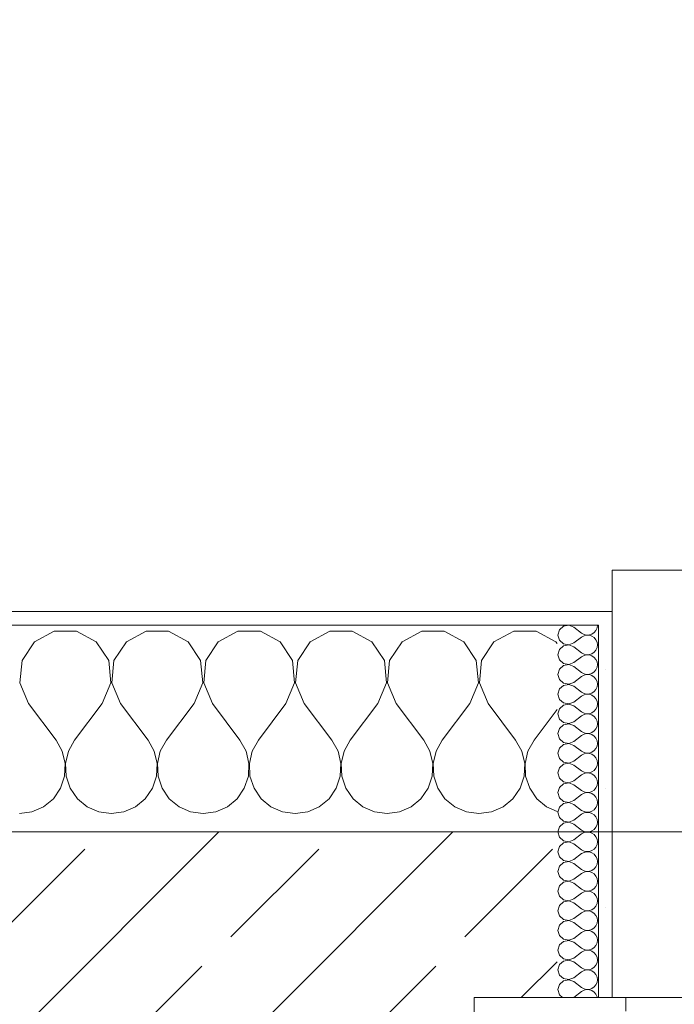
# Model space of a CAD drawing. Header units: metres. Extents: x -4 to 100, y -11 to 17.
# Tile 525 of 656: x 36.8 to 37.275, y 13.57 to 14.284. Entities that reach past the tile are written whole.
import ezdxf

# ---------------------------------------------------------------- set-up
doc = ezdxf.new("R2010")
doc.units = ezdxf.units.M
doc.header["$MEASUREMENT"] = 0
doc.linetypes.add('Strichlinie eng', pattern=[0.115, 0.075, -0.04])
for name, color, linetype in [('152 - Bemaßung_ Beschriftung.Ausbau', 7, 'Continuous'), ('603 - Struktur.Bodenplatte_ Decke Roh', 7, 'Continuous'), ('604 - Struktur.Wand Aussen', 7, 'Continuous')]:
    doc.layers.add(name, color=color, linetype=linetype)
doc.styles.add('ERSTELLTER_STIL_2', font='txt')
doc.dimstyles.new('ERSTELLTER_STIL__5', dxfattribs={"dimtxt": 0.1, "dimasz": 0.0532, "dimexe": 0.18, "dimexo": 0.0625, "dimgap": 0, "dimtad": 1, "dimtih": 1, "dimtoh": 1, "dimzin": 0, "dimdsep": 46, "dimtxsty": 'ERSTELLTER_STIL_2', "dimblk": 'ARROWHEAD_2', "dimblk1": 'ARROWHEAD_2', "dimblk2": 'ARROWHEAD_2', "dimcen": 0.09, "dimse1": 1, "dimse2": 1, "dimclrd": 7, "dimclre": 7, "dimclrt": 7, "dimazin": 0, "dimtfac": 1, "dimtdec": 4, "dimtmove": 0, "dimatfit": 3, "dimfxl": 1, "dimtolj": 1, "dimtzin": 0, "dimarcsym": 0})
pattern_1 = [(0, (0, 0), (0, 0.08660254), [0, -0.05]), (0, (0.025, 0.0433), (0, 0.08660254), [0, -0.05])]

# ---------------------------------------------------------------- blocks, each defined once
blk = doc.blocks.new('*X72')
at = {"layer": '604 - Struktur.Wand Aussen', "color": 7, "linetype": 'Continuous', "lineweight": 5}
for p, q in [((36.82521, 13.84066), (36.8109, 13.83299)), ((36.84145, 13.84066), (36.82521, 13.84066)), ((36.85576, 13.83299), (36.84145, 13.84066)), ((36.89188, 13.84066), (36.87757, 13.83299)), ((36.90812, 13.84066), (36.89188, 13.84066)), ((36.92243, 13.83299), (36.90812, 13.84066)), ((36.95855, 13.84066), (36.94424, 13.83299)), ((36.97479, 13.84066), (36.95855, 13.84066)), ((36.9891, 13.83299), (36.97479, 13.84066)), ((37.02521, 13.84066), (37.0109, 13.83299)), ((37.04145, 13.84066), (37.02521, 13.84066)), ((37.05576, 13.83299), (37.04145, 13.84066)), ((37.09188, 13.84066), (37.07757, 13.83299)), ((37.10812, 13.84066), (37.09188, 13.84066)), ((37.12243, 13.83299), (37.10812, 13.84066)), ((37.15855, 13.84066), (37.14424, 13.83299)), ((37.17479, 13.84066), (37.15855, 13.84066)), ((37.1891, 13.83299), (37.17479, 13.84066)), ((36.8109, 13.83299), (36.80192, 13.81947)), ((36.86475, 13.81947), (36.85576, 13.83299)), ((36.87757, 13.83299), (36.86858, 13.81947)), ((36.93142, 13.81947), (36.92243, 13.83299)), ((36.94424, 13.83299), (36.93525, 13.81947)), ((36.99808, 13.81947), (36.9891, 13.83299)), ((37.0109, 13.83299), (37.00192, 13.81947)), ((37.06475, 13.81947), (37.05576, 13.83299)), ((37.07757, 13.83299), (37.06858, 13.81947)), ((37.13142, 13.81947), (37.12243, 13.83299)), ((37.14424, 13.83299), (37.13525, 13.81947)), ((37.19, 13.83163), (37.1891, 13.83299)), ((36.80192, 13.81947), (36.80038, 13.8033)), ((36.86629, 13.8033), (36.86475, 13.81947)), ((36.86858, 13.81947), (36.86705, 13.8033)), ((36.93295, 13.8033), (36.93142, 13.81947)), ((36.93525, 13.81947), (36.93371, 13.8033)), ((36.99962, 13.8033), (36.99808, 13.81947)), ((37.00192, 13.81947), (37.00038, 13.8033)), ((37.06629, 13.8033), (37.06475, 13.81947)), ((37.06858, 13.81947), (37.06705, 13.8033)), ((37.13295, 13.8033), (37.13142, 13.81947)), ((37.13525, 13.81947), (37.13371, 13.8033)), ((36.80038, 13.8033), (36.80667, 13.78833)), ((36.86, 13.78833), (36.86629, 13.8033)), ((36.86705, 13.8033), (36.87333, 13.78833)), ((36.92667, 13.78833), (36.93295, 13.8033)), ((36.93371, 13.8033), (36.94, 13.78833)), ((36.99333, 13.78833), (36.99962, 13.8033)), ((37.00038, 13.8033), (37.00667, 13.78833)), ((37.06, 13.78833), (37.06629, 13.8033)), ((37.06705, 13.8033), (37.07333, 13.78833)), ((37.12667, 13.78833), (37.13295, 13.8033)), ((37.13371, 13.8033), (37.14, 13.78833)), ((36.80667, 13.78833), (36.82667, 13.76167)), ((36.86, 13.78833), (36.84, 13.76167)), ((36.87333, 13.78833), (36.89333, 13.76167)), ((36.92667, 13.78833), (36.90667, 13.76167)), ((36.94, 13.78833), (36.96, 13.76167)), ((36.99333, 13.78833), (36.97333, 13.76167)), ((37.00667, 13.78833), (37.02667, 13.76167)), ((37.06, 13.78833), (37.04, 13.76167)), ((37.07333, 13.78833), (37.09333, 13.76167)), ((37.12667, 13.78833), (37.10667, 13.76167)), ((37.14, 13.78833), (37.16, 13.76167)), ((37.19, 13.78389), (37.17333, 13.76167)), ((36.83112, 13.75362), (36.82667, 13.76167)), ((36.84, 13.76167), (36.83555, 13.75362)), ((36.89778, 13.75362), (36.89333, 13.76167)), ((36.90667, 13.76167), (36.90222, 13.75362)), ((36.96445, 13.75362), (36.96, 13.76167)), ((36.97333, 13.76167), (36.96888, 13.75362)), ((37.03112, 13.75362), (37.02667, 13.76167)), ((37.04, 13.76167), (37.03555, 13.75362)), ((37.09778, 13.75362), (37.09333, 13.76167)), ((37.10667, 13.76167), (37.10222, 13.75362)), ((37.16445, 13.75362), (37.16, 13.76167)), ((37.17333, 13.76167), (37.16888, 13.75362)), ((36.8332, 13.74466), (36.83112, 13.75362)), ((36.83555, 13.75362), (36.83347, 13.74466)), ((36.89987, 13.74466), (36.89778, 13.75362)), ((36.90222, 13.75362), (36.90013, 13.74466)), ((36.96653, 13.74466), (36.96445, 13.75362)), ((36.96888, 13.75362), (36.9668, 13.74466)), ((37.0332, 13.74466), (37.03112, 13.75362)), ((37.03555, 13.75362), (37.03347, 13.74466)), ((37.09987, 13.74466), (37.09778, 13.75362)), ((37.10222, 13.75362), (37.10013, 13.74466)), ((37.16653, 13.74466), (37.16445, 13.75362)), ((37.16888, 13.75362), (37.1668, 13.74466)), ((36.83275, 13.73547), (36.8332, 13.74466)), ((36.83347, 13.74466), (36.83391, 13.73547)), ((36.89942, 13.73547), (36.89987, 13.74466)), ((36.90013, 13.74466), (36.90058, 13.73547)), ((36.96609, 13.73547), (36.96653, 13.74466)), ((36.9668, 13.74466), (36.96725, 13.73547)), ((37.03275, 13.73547), (37.0332, 13.74466)), ((37.03347, 13.74466), (37.03391, 13.73547)), ((37.09942, 13.73547), (37.09987, 13.74466)), ((37.10013, 13.74466), (37.10058, 13.73547)), ((37.16609, 13.73547), (37.16653, 13.74466)), ((37.1668, 13.74466), (37.16725, 13.73547)), ((36.82981, 13.72676), (36.83275, 13.73547)), ((36.83391, 13.73547), (36.83685, 13.72676)), ((36.89648, 13.72676), (36.89942, 13.73547)), ((36.90058, 13.73547), (36.90352, 13.72676)), ((36.96315, 13.72676), (36.96609, 13.73547)), ((36.96725, 13.73547), (36.97019, 13.72676)), ((37.02981, 13.72676), (37.03275, 13.73547)), ((37.03391, 13.73547), (37.03685, 13.72676)), ((37.09648, 13.72676), (37.09942, 13.73547)), ((37.10058, 13.73547), (37.10352, 13.72676)), ((37.16315, 13.72676), (37.16609, 13.73547)), ((37.16725, 13.73547), (37.17019, 13.72676)), ((36.82461, 13.71918), (36.82981, 13.72676)), ((36.83685, 13.72676), (36.84206, 13.71918)), ((36.89127, 13.71918), (36.89648, 13.72676)), ((36.90352, 13.72676), (36.90873, 13.71918)), ((36.95794, 13.71918), (36.96315, 13.72676)), ((36.97019, 13.72676), (36.97539, 13.71918)), ((37.02461, 13.71918), (37.02981, 13.72676)), ((37.03685, 13.72676), (37.04206, 13.71918)), ((37.09127, 13.71918), (37.09648, 13.72676)), ((37.10352, 13.72676), (37.10873, 13.71918)), ((37.15794, 13.71918), (37.16315, 13.72676)), ((37.17019, 13.72676), (37.17539, 13.71918)), ((36.81752, 13.71331), (36.82461, 13.71918)), ((36.84206, 13.71918), (36.84914, 13.71331)), ((36.88419, 13.71331), (36.89127, 13.71918)), ((36.90873, 13.71918), (36.91581, 13.71331)), ((36.95086, 13.71331), (36.95794, 13.71918)), ((36.97539, 13.71918), (36.98248, 13.71331)), ((37.01752, 13.71331), (37.02461, 13.71918)), ((37.04206, 13.71918), (37.04914, 13.71331)), ((37.08419, 13.71331), (37.09127, 13.71918)), ((37.10873, 13.71918), (37.11581, 13.71331)), ((37.15086, 13.71331), (37.15794, 13.71918)), ((37.17539, 13.71918), (37.18248, 13.71331)), ((36.8, 13.70833), (36.80911, 13.7096)), ((36.80911, 13.7096), (36.81752, 13.71331)), ((36.84914, 13.71331), (36.85756, 13.7096)), ((36.85756, 13.7096), (36.86667, 13.70833)), ((36.86667, 13.70833), (36.87578, 13.7096)), ((36.87578, 13.7096), (36.88419, 13.71331)), ((36.91581, 13.71331), (36.92422, 13.7096)), ((36.92422, 13.7096), (36.93333, 13.70833)), ((36.93333, 13.70833), (36.94244, 13.7096)), ((36.94244, 13.7096), (36.95086, 13.71331)), ((36.98248, 13.71331), (36.99089, 13.7096)), ((36.99089, 13.7096), (37, 13.70833)), ((37, 13.70833), (37.00911, 13.7096)), ((37.00911, 13.7096), (37.01752, 13.71331)), ((37.04914, 13.71331), (37.05756, 13.7096)), ((37.05756, 13.7096), (37.06667, 13.70833)), ((37.06667, 13.70833), (37.07578, 13.7096)), ((37.07578, 13.7096), (37.08419, 13.71331)), ((37.11581, 13.71331), (37.12422, 13.7096)), ((37.12422, 13.7096), (37.13333, 13.70833)), ((37.13333, 13.70833), (37.14244, 13.7096)), ((37.14244, 13.7096), (37.15086, 13.71331)), ((37.18248, 13.71331), (37.19, 13.70999))]:
    blk.add_line(p, q, dxfattribs=at)
blk = doc.blocks.new('*X99')
at = {"layer": '604 - Struktur.Wand Aussen', "color": 7, "linetype": 'Continuous', "lineweight": 5}
for p, q in [((37.19466, 13.84425), (37.19178, 13.84161)), ((37.1985, 13.84497), (37.19466, 13.84425)), ((37.20214, 13.84357), (37.1985, 13.84497)), ((37.20214, 13.84357), (37.20786, 13.83929)), ((37.21822, 13.84124), (37.21901, 13.84305)), ((37.21901, 13.84305), (37.21929, 13.845)), ((37.19178, 13.84161), (37.19071, 13.83786)), ((37.19071, 13.83786), (37.19178, 13.8341)), ((37.20214, 13.83214), (37.20786, 13.83643)), ((37.20786, 13.83929), (37.20958, 13.83833)), ((37.20958, 13.83738), (37.20786, 13.83643)), ((37.20958, 13.83833), (37.2115, 13.83789)), ((37.2115, 13.83783), (37.20958, 13.83738)), ((37.2115, 13.83789), (37.21347, 13.83798)), ((37.21347, 13.83773), (37.2115, 13.83783)), ((37.21347, 13.83798), (37.21534, 13.83861)), ((37.21534, 13.8371), (37.21347, 13.83773)), ((37.21534, 13.83861), (37.21696, 13.83973)), ((37.21696, 13.83599), (37.21534, 13.8371)), ((37.21696, 13.83973), (37.21822, 13.84124)), ((37.21822, 13.83447), (37.21696, 13.83599)), ((37.19178, 13.8341), (37.19466, 13.83147)), ((37.19466, 13.82996), (37.19178, 13.82733)), ((37.19466, 13.83147), (37.1985, 13.83074)), ((37.1985, 13.83069), (37.19466, 13.82996)), ((37.1985, 13.83074), (37.20214, 13.83214)), ((37.20214, 13.82929), (37.1985, 13.83069)), ((37.20214, 13.82929), (37.20786, 13.825)), ((37.21901, 13.83267), (37.21822, 13.83447)), ((37.21822, 13.82696), (37.21901, 13.82876)), ((37.21929, 13.83071), (37.21901, 13.83267)), ((37.21901, 13.82876), (37.21929, 13.83071)), ((37.19178, 13.82733), (37.19071, 13.82357)), ((37.19071, 13.82357), (37.19178, 13.81982)), ((37.20214, 13.81786), (37.20786, 13.82214)), ((37.20786, 13.825), (37.20958, 13.82405)), ((37.20958, 13.8231), (37.20786, 13.82214)), ((37.20958, 13.82405), (37.2115, 13.8236)), ((37.2115, 13.82354), (37.20958, 13.8231)), ((37.2115, 13.8236), (37.21347, 13.8237)), ((37.21347, 13.82345), (37.2115, 13.82354)), ((37.21347, 13.8237), (37.21534, 13.82433)), ((37.21534, 13.82282), (37.21347, 13.82345)), ((37.21534, 13.82433), (37.21696, 13.82544)), ((37.21696, 13.8217), (37.21534, 13.82282)), ((37.21696, 13.82544), (37.21822, 13.82696)), ((37.21822, 13.82018), (37.21696, 13.8217)), ((37.19178, 13.81982), (37.19466, 13.81718)), ((37.19466, 13.81567), (37.19178, 13.81304)), ((37.19466, 13.81718), (37.1985, 13.81646)), ((37.1985, 13.8164), (37.19466, 13.81567)), ((37.1985, 13.81646), (37.20214, 13.81786)), ((37.20214, 13.815), (37.1985, 13.8164)), ((37.20214, 13.815), (37.20786, 13.81071)), ((37.21901, 13.81838), (37.21822, 13.82018)), ((37.21822, 13.81267), (37.21901, 13.81448)), ((37.21929, 13.81643), (37.21901, 13.81838)), ((37.21901, 13.81448), (37.21929, 13.81643)), ((37.19178, 13.81304), (37.19071, 13.80929)), ((37.19071, 13.80929), (37.19178, 13.80553)), ((37.20214, 13.80357), (37.20786, 13.80786)), ((37.20786, 13.81071), (37.20958, 13.80976)), ((37.20958, 13.80881), (37.20786, 13.80786)), ((37.20958, 13.80976), (37.2115, 13.80931)), ((37.2115, 13.80926), (37.20958, 13.80881)), ((37.2115, 13.80931), (37.21347, 13.80941)), ((37.21347, 13.80916), (37.2115, 13.80926)), ((37.21347, 13.80941), (37.21534, 13.81004)), ((37.21534, 13.80853), (37.21347, 13.80916)), ((37.21534, 13.81004), (37.21696, 13.81116)), ((37.21696, 13.80742), (37.21534, 13.80853)), ((37.21696, 13.81116), (37.21822, 13.81267)), ((37.21822, 13.8059), (37.21696, 13.80742)), ((37.19178, 13.80553), (37.19466, 13.8029)), ((37.19466, 13.80139), (37.19178, 13.79876)), ((37.19466, 13.8029), (37.1985, 13.80217)), ((37.1985, 13.80211), (37.19466, 13.80139)), ((37.1985, 13.80217), (37.20214, 13.80357)), ((37.20214, 13.80071), (37.1985, 13.80211)), ((37.20214, 13.80071), (37.20786, 13.79643)), ((37.21901, 13.80409), (37.21822, 13.8059)), ((37.21822, 13.79839), (37.21901, 13.80019)), ((37.21929, 13.80214), (37.21901, 13.80409)), ((37.21901, 13.80019), (37.21929, 13.80214)), ((37.19178, 13.79876), (37.19071, 13.795)), ((37.19071, 13.795), (37.19178, 13.79124)), ((37.20214, 13.78929), (37.20786, 13.79357)), ((37.20786, 13.79643), (37.20958, 13.79547)), ((37.20958, 13.79453), (37.20786, 13.79357)), ((37.20958, 13.79547), (37.2115, 13.79503)), ((37.2115, 13.79497), (37.20958, 13.79453)), ((37.2115, 13.79503), (37.21347, 13.79512)), ((37.21347, 13.79488), (37.2115, 13.79497)), ((37.21347, 13.79512), (37.21534, 13.79575)), ((37.21534, 13.79425), (37.21347, 13.79488)), ((37.21534, 13.79575), (37.21696, 13.79687)), ((37.21696, 13.79313), (37.21534, 13.79425)), ((37.21696, 13.79687), (37.21822, 13.79839)), ((37.21822, 13.79161), (37.21696, 13.79313)), ((37.19178, 13.79124), (37.19466, 13.78861)), ((37.19466, 13.7871), (37.19178, 13.78447)), ((37.19466, 13.78861), (37.1985, 13.78789)), ((37.1985, 13.78783), (37.19466, 13.7871)), ((37.1985, 13.78789), (37.20214, 13.78929)), ((37.20214, 13.78643), (37.1985, 13.78783)), ((37.20214, 13.78643), (37.20786, 13.78214)), ((37.21901, 13.78981), (37.21822, 13.79161)), ((37.21822, 13.7841), (37.21901, 13.78591)), ((37.21929, 13.78786), (37.21901, 13.78981)), ((37.21901, 13.78591), (37.21929, 13.78786)), ((37.19178, 13.78447), (37.19071, 13.78071)), ((37.19071, 13.78071), (37.19178, 13.77696)), ((37.20214, 13.775), (37.20786, 13.77929)), ((37.20786, 13.78214), (37.20958, 13.78119)), ((37.20958, 13.78024), (37.20786, 13.77929)), ((37.20958, 13.78119), (37.2115, 13.78074)), ((37.2115, 13.78069), (37.20958, 13.78024)), ((37.2115, 13.78074), (37.21347, 13.78084)), ((37.21347, 13.78059), (37.2115, 13.78069)), ((37.21347, 13.78084), (37.21534, 13.78147)), ((37.21534, 13.77996), (37.21347, 13.78059)), ((37.21534, 13.78147), (37.21696, 13.78258)), ((37.21696, 13.77884), (37.21534, 13.77996)), ((37.21696, 13.78258), (37.21822, 13.7841)), ((37.21822, 13.77733), (37.21696, 13.77884)), ((37.19178, 13.77696), (37.19466, 13.77433)), ((37.19466, 13.77282), (37.19178, 13.77018)), ((37.19466, 13.77433), (37.1985, 13.7736)), ((37.1985, 13.77354), (37.19466, 13.77282)), ((37.1985, 13.7736), (37.20214, 13.775)), ((37.20214, 13.77214), (37.1985, 13.77354)), ((37.20214, 13.77214), (37.20786, 13.76786)), ((37.21901, 13.77552), (37.21822, 13.77733)), ((37.21822, 13.76982), (37.21901, 13.77162)), ((37.21929, 13.77357), (37.21901, 13.77552)), ((37.21901, 13.77162), (37.21929, 13.77357)), ((37.19178, 13.77018), (37.19071, 13.76643)), ((37.19071, 13.76643), (37.19178, 13.76267)), ((37.20214, 13.76071), (37.20786, 13.765)), ((37.20786, 13.76786), (37.20958, 13.7669)), ((37.20958, 13.76595), (37.20786, 13.765)), ((37.20958, 13.7669), (37.2115, 13.76646)), ((37.2115, 13.7664), (37.20958, 13.76595)), ((37.2115, 13.76646), (37.21347, 13.76655)), ((37.21347, 13.7663), (37.2115, 13.7664)), ((37.21347, 13.76655), (37.21534, 13.76718)), ((37.21534, 13.76567), (37.21347, 13.7663)), ((37.21534, 13.76718), (37.21696, 13.7683)), ((37.21696, 13.76456), (37.21534, 13.76567)), ((37.21696, 13.7683), (37.21822, 13.76982)), ((37.21822, 13.76304), (37.21696, 13.76456)), ((37.19178, 13.76267), (37.19466, 13.76004)), ((37.19466, 13.75853), (37.19178, 13.7559)), ((37.19466, 13.76004), (37.1985, 13.75931)), ((37.1985, 13.75926), (37.19466, 13.75853)), ((37.1985, 13.75931), (37.20214, 13.76071)), ((37.20214, 13.75786), (37.1985, 13.75926)), ((37.20214, 13.75786), (37.20786, 13.75357)), ((37.21901, 13.76124), (37.21822, 13.76304)), ((37.21822, 13.75553), (37.21901, 13.75733)), ((37.21929, 13.75929), (37.21901, 13.76124)), ((37.21901, 13.75733), (37.21929, 13.75929)), ((37.19178, 13.7559), (37.19071, 13.75214)), ((37.19071, 13.75214), (37.19178, 13.74839)), ((37.20214, 13.74643), (37.20786, 13.75071)), ((37.20786, 13.75357), (37.20958, 13.75262)), ((37.20958, 13.75167), (37.20786, 13.75071)), ((37.20958, 13.75262), (37.2115, 13.75217)), ((37.2115, 13.75211), (37.20958, 13.75167)), ((37.2115, 13.75217), (37.21347, 13.75227)), ((37.21347, 13.75202), (37.2115, 13.75211)), ((37.21347, 13.75227), (37.21534, 13.7529)), ((37.21534, 13.75139), (37.21347, 13.75202)), ((37.21534, 13.7529), (37.21696, 13.75401)), ((37.21696, 13.75027), (37.21534, 13.75139)), ((37.21696, 13.75401), (37.21822, 13.75553)), ((37.21822, 13.74876), (37.21696, 13.75027)), ((37.19178, 13.74839), (37.19466, 13.74575)), ((37.19466, 13.74425), (37.19178, 13.74161)), ((37.19466, 13.74575), (37.1985, 13.74503)), ((37.1985, 13.74497), (37.19466, 13.74425)), ((37.1985, 13.74503), (37.20214, 13.74643)), ((37.20214, 13.74357), (37.1985, 13.74497)), ((37.20214, 13.74357), (37.20786, 13.73929)), ((37.21901, 13.74695), (37.21822, 13.74876)), ((37.21822, 13.74124), (37.21901, 13.74305)), ((37.21929, 13.745), (37.21901, 13.74695)), ((37.21901, 13.74305), (37.21929, 13.745)), ((37.19178, 13.74161), (37.19071, 13.73786)), ((37.19071, 13.73786), (37.19178, 13.7341)), ((37.20214, 13.73214), (37.20786, 13.73643)), ((37.20786, 13.73929), (37.20958, 13.73833)), ((37.20958, 13.73738), (37.20786, 13.73643)), ((37.20958, 13.73833), (37.2115, 13.73789)), ((37.2115, 13.73783), (37.20958, 13.73738)), ((37.2115, 13.73789), (37.21347, 13.73798)), ((37.21347, 13.73773), (37.2115, 13.73783)), ((37.21347, 13.73798), (37.21534, 13.73861)), ((37.21534, 13.7371), (37.21347, 13.73773)), ((37.21534, 13.73861), (37.21696, 13.73973)), ((37.21696, 13.73599), (37.21534, 13.7371)), ((37.21696, 13.73973), (37.21822, 13.74124)), ((37.21822, 13.73447), (37.21696, 13.73599)), ((37.19178, 13.7341), (37.19466, 13.73147)), ((37.19466, 13.72996), (37.19178, 13.72733)), ((37.19466, 13.73147), (37.1985, 13.73074)), ((37.1985, 13.73069), (37.19466, 13.72996)), ((37.1985, 13.73074), (37.20214, 13.73214)), ((37.20214, 13.72929), (37.1985, 13.73069)), ((37.20214, 13.72929), (37.20786, 13.725)), ((37.21901, 13.73267), (37.21822, 13.73447)), ((37.21822, 13.72696), (37.21901, 13.72876)), ((37.21929, 13.73071), (37.21901, 13.73267)), ((37.21901, 13.72876), (37.21929, 13.73071)), ((37.19178, 13.72733), (37.19071, 13.72357)), ((37.19071, 13.72357), (37.19178, 13.71982)), ((37.20214, 13.71786), (37.20786, 13.72214)), ((37.20786, 13.725), (37.20958, 13.72405)), ((37.20958, 13.7231), (37.20786, 13.72214)), ((37.20958, 13.72405), (37.2115, 13.7236)), ((37.2115, 13.72354), (37.20958, 13.7231)), ((37.2115, 13.7236), (37.21347, 13.7237)), ((37.21347, 13.72345), (37.2115, 13.72354)), ((37.21347, 13.7237), (37.21534, 13.72433)), ((37.21534, 13.72282), (37.21347, 13.72345)), ((37.21534, 13.72433), (37.21696, 13.72544)), ((37.21696, 13.7217), (37.21534, 13.72282)), ((37.21696, 13.72544), (37.21822, 13.72696)), ((37.21822, 13.72018), (37.21696, 13.7217)), ((37.19178, 13.71982), (37.19466, 13.71718)), ((37.19466, 13.71567), (37.19178, 13.71304)), ((37.19466, 13.71718), (37.1985, 13.71646)), ((37.1985, 13.7164), (37.19466, 13.71567)), ((37.1985, 13.71646), (37.20214, 13.71786)), ((37.20214, 13.715), (37.1985, 13.7164)), ((37.20214, 13.715), (37.20786, 13.71071)), ((37.21901, 13.71838), (37.21822, 13.72018)), ((37.21822, 13.71267), (37.21901, 13.71448)), ((37.21929, 13.71643), (37.21901, 13.71838)), ((37.21901, 13.71448), (37.21929, 13.71643)), ((37.19178, 13.71304), (37.19071, 13.70929)), ((37.19071, 13.70929), (37.19178, 13.70553)), ((37.20214, 13.70357), (37.20786, 13.70786)), ((37.20786, 13.71071), (37.20958, 13.70976)), ((37.20958, 13.70881), (37.20786, 13.70786)), ((37.20958, 13.70976), (37.2115, 13.70931)), ((37.2115, 13.70926), (37.20958, 13.70881)), ((37.2115, 13.70931), (37.21347, 13.70941)), ((37.21347, 13.70916), (37.2115, 13.70926)), ((37.21347, 13.70941), (37.21534, 13.71004)), ((37.21534, 13.70853), (37.21347, 13.70916)), ((37.21534, 13.71004), (37.21696, 13.71116)), ((37.21696, 13.70742), (37.21534, 13.70853)), ((37.21696, 13.71116), (37.21822, 13.71267)), ((37.21822, 13.7059), (37.21696, 13.70742)), ((37.19178, 13.70553), (37.19466, 13.7029)), ((37.19466, 13.70139), (37.19178, 13.69876)), ((37.19466, 13.7029), (37.1985, 13.70217)), ((37.1985, 13.70211), (37.19466, 13.70139)), ((37.1985, 13.70217), (37.20214, 13.70357)), ((37.20214, 13.70071), (37.1985, 13.70211)), ((37.20214, 13.70071), (37.20786, 13.69643)), ((37.21901, 13.70409), (37.21822, 13.7059)), ((37.21822, 13.69839), (37.21901, 13.70019)), ((37.21929, 13.70214), (37.21901, 13.70409)), ((37.21901, 13.70019), (37.21929, 13.70214)), ((37.19178, 13.69876), (37.19071, 13.695)), ((37.19071, 13.695), (37.19178, 13.69124)), ((37.20214, 13.68929), (37.20786, 13.69357)), ((37.20786, 13.69643), (37.20958, 13.69547)), ((37.20958, 13.69453), (37.20786, 13.69357)), ((37.20958, 13.69547), (37.2115, 13.69503)), ((37.2115, 13.69497), (37.20958, 13.69453)), ((37.2115, 13.69503), (37.21347, 13.69512)), ((37.21347, 13.69488), (37.2115, 13.69497)), ((37.21347, 13.69512), (37.21534, 13.69575)), ((37.21534, 13.69425), (37.21347, 13.69488)), ((37.21534, 13.69575), (37.21696, 13.69687)), ((37.21696, 13.69313), (37.21534, 13.69425)), ((37.21696, 13.69687), (37.21822, 13.69839)), ((37.21822, 13.69161), (37.21696, 13.69313)), ((37.19178, 13.69124), (37.19466, 13.68861)), ((37.19466, 13.6871), (37.19178, 13.68447)), ((37.19466, 13.68861), (37.1985, 13.68789)), ((37.1985, 13.68783), (37.19466, 13.6871)), ((37.1985, 13.68789), (37.20214, 13.68929)), ((37.20214, 13.68643), (37.1985, 13.68783)), ((37.20214, 13.68643), (37.20786, 13.68214)), ((37.21901, 13.68981), (37.21822, 13.69161)), ((37.21822, 13.6841), (37.21901, 13.68591)), ((37.21929, 13.68786), (37.21901, 13.68981)), ((37.21901, 13.68591), (37.21929, 13.68786)), ((37.19178, 13.68447), (37.19071, 13.68071)), ((37.19071, 13.68071), (37.19178, 13.67696)), ((37.20214, 13.675), (37.20786, 13.67929)), ((37.20786, 13.68214), (37.20958, 13.68119)), ((37.20958, 13.68024), (37.20786, 13.67929)), ((37.20958, 13.68119), (37.2115, 13.68074)), ((37.2115, 13.68069), (37.20958, 13.68024)), ((37.2115, 13.68074), (37.21347, 13.68084)), ((37.21347, 13.68059), (37.2115, 13.68069)), ((37.21347, 13.68084), (37.21534, 13.68147)), ((37.21534, 13.67996), (37.21347, 13.68059)), ((37.21534, 13.68147), (37.21696, 13.68258)), ((37.21696, 13.67884), (37.21534, 13.67996)), ((37.21696, 13.68258), (37.21822, 13.6841)), ((37.21822, 13.67733), (37.21696, 13.67884)), ((37.19178, 13.67696), (37.19466, 13.67433)), ((37.19466, 13.67282), (37.19178, 13.67018)), ((37.19466, 13.67433), (37.1985, 13.6736)), ((37.1985, 13.67354), (37.19466, 13.67282)), ((37.1985, 13.6736), (37.20214, 13.675)), ((37.20214, 13.67214), (37.1985, 13.67354)), ((37.20214, 13.67214), (37.20786, 13.66786)), ((37.21901, 13.67552), (37.21822, 13.67733)), ((37.21822, 13.66982), (37.21901, 13.67162)), ((37.21929, 13.67357), (37.21901, 13.67552)), ((37.21901, 13.67162), (37.21929, 13.67357)), ((37.19178, 13.67018), (37.19071, 13.66643)), ((37.19071, 13.66643), (37.19178, 13.66267)), ((37.20214, 13.66071), (37.20786, 13.665)), ((37.20786, 13.66786), (37.20958, 13.6669)), ((37.20958, 13.66595), (37.20786, 13.665)), ((37.20958, 13.6669), (37.2115, 13.66646)), ((37.2115, 13.6664), (37.20958, 13.66595)), ((37.2115, 13.66646), (37.21347, 13.66655)), ((37.21347, 13.6663), (37.2115, 13.6664)), ((37.21347, 13.66655), (37.21534, 13.66718)), ((37.21534, 13.66567), (37.21347, 13.6663)), ((37.21534, 13.66718), (37.21696, 13.6683)), ((37.21696, 13.66456), (37.21534, 13.66567)), ((37.21696, 13.6683), (37.21822, 13.66982)), ((37.21822, 13.66304), (37.21696, 13.66456)), ((37.19178, 13.66267), (37.19466, 13.66004)), ((37.19466, 13.65853), (37.19178, 13.6559)), ((37.19466, 13.66004), (37.1985, 13.65931)), ((37.1985, 13.65926), (37.19466, 13.65853)), ((37.1985, 13.65931), (37.20214, 13.66071)), ((37.20214, 13.65786), (37.1985, 13.65926)), ((37.20214, 13.65786), (37.20786, 13.65357)), ((37.21901, 13.66124), (37.21822, 13.66304)), ((37.21822, 13.65553), (37.21901, 13.65733)), ((37.21929, 13.65929), (37.21901, 13.66124)), ((37.21901, 13.65733), (37.21929, 13.65929)), ((37.19178, 13.6559), (37.19071, 13.65214)), ((37.19071, 13.65214), (37.19178, 13.64839)), ((37.20214, 13.64643), (37.20786, 13.65071)), ((37.20786, 13.65357), (37.20958, 13.65262)), ((37.20958, 13.65167), (37.20786, 13.65071)), ((37.20958, 13.65262), (37.2115, 13.65217)), ((37.2115, 13.65211), (37.20958, 13.65167)), ((37.2115, 13.65217), (37.21347, 13.65227)), ((37.21347, 13.65202), (37.2115, 13.65211)), ((37.21347, 13.65227), (37.21534, 13.6529)), ((37.21534, 13.65139), (37.21347, 13.65202)), ((37.21534, 13.6529), (37.21696, 13.65401)), ((37.21696, 13.65027), (37.21534, 13.65139)), ((37.21696, 13.65401), (37.21822, 13.65553)), ((37.21822, 13.64876), (37.21696, 13.65027)), ((37.19178, 13.64839), (37.19466, 13.64575)), ((37.19466, 13.64425), (37.19178, 13.64161)), ((37.19466, 13.64575), (37.1985, 13.64503)), ((37.1985, 13.64497), (37.19466, 13.64425)), ((37.1985, 13.64503), (37.20214, 13.64643)), ((37.20214, 13.64357), (37.1985, 13.64497)), ((37.20214, 13.64357), (37.20786, 13.63929)), ((37.21901, 13.64695), (37.21822, 13.64876)), ((37.21822, 13.64124), (37.21901, 13.64305)), ((37.21929, 13.645), (37.21901, 13.64695)), ((37.21901, 13.64305), (37.21929, 13.645)), ((37.19178, 13.64161), (37.19071, 13.63786)), ((37.19071, 13.63786), (37.19178, 13.6341)), ((37.20214, 13.63214), (37.20786, 13.63643)), ((37.20786, 13.63929), (37.20958, 13.63833)), ((37.20958, 13.63738), (37.20786, 13.63643)), ((37.20958, 13.63833), (37.2115, 13.63789)), ((37.2115, 13.63783), (37.20958, 13.63738)), ((37.2115, 13.63789), (37.21347, 13.63798)), ((37.21347, 13.63773), (37.2115, 13.63783)), ((37.21347, 13.63798), (37.21534, 13.63861)), ((37.21534, 13.6371), (37.21347, 13.63773)), ((37.21534, 13.63861), (37.21696, 13.63973)), ((37.21696, 13.63599), (37.21534, 13.6371)), ((37.21696, 13.63973), (37.21822, 13.64124)), ((37.21822, 13.63447), (37.21696, 13.63599)), ((37.19178, 13.6341), (37.19466, 13.63147)), ((37.19466, 13.62996), (37.19178, 13.62733)), ((37.19466, 13.63147), (37.1985, 13.63074)), ((37.1985, 13.63069), (37.19466, 13.62996)), ((37.1985, 13.63074), (37.20214, 13.63214)), ((37.20214, 13.62929), (37.1985, 13.63069)), ((37.20214, 13.62929), (37.20786, 13.625)), ((37.21901, 13.63267), (37.21822, 13.63447)), ((37.21822, 13.62696), (37.21901, 13.62876)), ((37.21929, 13.63071), (37.21901, 13.63267)), ((37.21901, 13.62876), (37.21929, 13.63071)), ((37.19178, 13.62733), (37.19071, 13.62357)), ((37.19071, 13.62357), (37.19178, 13.61982)), ((37.20214, 13.61786), (37.20786, 13.62214)), ((37.20786, 13.625), (37.20958, 13.62405)), ((37.20958, 13.6231), (37.20786, 13.62214)), ((37.20958, 13.62405), (37.2115, 13.6236)), ((37.2115, 13.62354), (37.20958, 13.6231)), ((37.2115, 13.6236), (37.21347, 13.6237)), ((37.21347, 13.62345), (37.2115, 13.62354)), ((37.21347, 13.6237), (37.21534, 13.62433)), ((37.21534, 13.62282), (37.21347, 13.62345)), ((37.21534, 13.62433), (37.21696, 13.62544)), ((37.21696, 13.6217), (37.21534, 13.62282)), ((37.21696, 13.62544), (37.21822, 13.62696)), ((37.21822, 13.62018), (37.21696, 13.6217)), ((37.19178, 13.61982), (37.19466, 13.61718)), ((37.19466, 13.61567), (37.19178, 13.61304)), ((37.19466, 13.61718), (37.1985, 13.61646)), ((37.1985, 13.6164), (37.19466, 13.61567)), ((37.1985, 13.61646), (37.20214, 13.61786)), ((37.20214, 13.615), (37.1985, 13.6164)), ((37.20214, 13.615), (37.20786, 13.61071)), ((37.21901, 13.61838), (37.21822, 13.62018)), ((37.21822, 13.61267), (37.21901, 13.61448)), ((37.21929, 13.61643), (37.21901, 13.61838)), ((37.21901, 13.61448), (37.21929, 13.61643)), ((37.19178, 13.61304), (37.19071, 13.60929)), ((37.19071, 13.60929), (37.19178, 13.60553)), ((37.20214, 13.60357), (37.20786, 13.60786)), ((37.20786, 13.61071), (37.20958, 13.60976)), ((37.20958, 13.60881), (37.20786, 13.60786)), ((37.20958, 13.60976), (37.2115, 13.60931)), ((37.2115, 13.60926), (37.20958, 13.60881)), ((37.2115, 13.60931), (37.21347, 13.60941)), ((37.21347, 13.60916), (37.2115, 13.60926)), ((37.21347, 13.60941), (37.21534, 13.61004)), ((37.21534, 13.60853), (37.21347, 13.60916)), ((37.21534, 13.61004), (37.21696, 13.61116)), ((37.21696, 13.60742), (37.21534, 13.60853)), ((37.21696, 13.61116), (37.21822, 13.61267)), ((37.21822, 13.6059), (37.21696, 13.60742)), ((37.19178, 13.60553), (37.19466, 13.6029)), ((37.19466, 13.60139), (37.19178, 13.59876)), ((37.19466, 13.6029), (37.1985, 13.60217)), ((37.1985, 13.60211), (37.19466, 13.60139)), ((37.1985, 13.60217), (37.20214, 13.60357)), ((37.20214, 13.60071), (37.1985, 13.60211)), ((37.20214, 13.60071), (37.20786, 13.59643)), ((37.21901, 13.60409), (37.21822, 13.6059)), ((37.21822, 13.59839), (37.21901, 13.60019)), ((37.21929, 13.60214), (37.21901, 13.60409)), ((37.21901, 13.60019), (37.21929, 13.60214)), ((37.19178, 13.59876), (37.19071, 13.595)), ((37.19071, 13.595), (37.19178, 13.59124)), ((37.20214, 13.58929), (37.20786, 13.59357)), ((37.20786, 13.59643), (37.20958, 13.59547)), ((37.20958, 13.59453), (37.20786, 13.59357)), ((37.20958, 13.59547), (37.2115, 13.59503)), ((37.2115, 13.59497), (37.20958, 13.59453)), ((37.2115, 13.59503), (37.21347, 13.59512)), ((37.21347, 13.59488), (37.2115, 13.59497)), ((37.21347, 13.59512), (37.21534, 13.59575)), ((37.21534, 13.59425), (37.21347, 13.59488)), ((37.21534, 13.59575), (37.21696, 13.59687)), ((37.21696, 13.59313), (37.21534, 13.59425)), ((37.21696, 13.59687), (37.21822, 13.59839)), ((37.21822, 13.59161), (37.21696, 13.59313)), ((37.19178, 13.59124), (37.19466, 13.58861)), ((37.19466, 13.5871), (37.19178, 13.58447)), ((37.19466, 13.58861), (37.1985, 13.58789)), ((37.1985, 13.58783), (37.19466, 13.5871)), ((37.1985, 13.58789), (37.20214, 13.58929)), ((37.20214, 13.58643), (37.1985, 13.58783)), ((37.20214, 13.58643), (37.20786, 13.58214)), ((37.21901, 13.58981), (37.21822, 13.59161)), ((37.21822, 13.5841), (37.21901, 13.58591)), ((37.21929, 13.58786), (37.21901, 13.58981)), ((37.21901, 13.58591), (37.21929, 13.58786)), ((37.19178, 13.58447), (37.19071, 13.58071)), ((37.19071, 13.58071), (37.19178, 13.57696)), ((37.20214, 13.575), (37.20786, 13.57929)), ((37.20786, 13.58214), (37.20958, 13.58119)), ((37.20958, 13.58024), (37.20786, 13.57929)), ((37.20958, 13.58119), (37.2115, 13.58074)), ((37.2115, 13.58069), (37.20958, 13.58024)), ((37.2115, 13.58074), (37.21347, 13.58084)), ((37.21347, 13.58059), (37.2115, 13.58069)), ((37.21347, 13.58084), (37.21534, 13.58147)), ((37.21534, 13.57996), (37.21347, 13.58059)), ((37.21534, 13.58147), (37.21696, 13.58258)), ((37.21696, 13.57884), (37.21534, 13.57996)), ((37.21696, 13.58258), (37.21822, 13.5841)), ((37.21822, 13.57733), (37.21696, 13.57884)), ((37.19178, 13.57696), (37.19392, 13.575)), ((37.21901, 13.57552), (37.21822, 13.57733)), ((37.21909, 13.575), (37.21901, 13.57552))]:
    blk.add_line(p, q, dxfattribs=at)
blk = doc.blocks.new('*D302')
at = {"layer": '152 - Bemaßung_ Beschriftung.Ausbau', "color": 7, "linetype": 'Continuous', "lineweight": 5}
for p, q in [((35.94, 14.8025), (35.94, 14.9075)), ((35.96021, 14.89), (35.91979, 14.82)), ((37.15021, 14.89), (37.10979, 14.82)), ((33.54, 14.855), (35.94, 14.855)), ((35.94, 14.855), (37.13, 14.855))]:
    blk.add_line(p, q, dxfattribs=at)
at = {"layer": '152 - Bemaßung_ Beschriftung.Ausbau', "color": 7, "lineweight": 5, "insert": (36.40197, 14.875), "char_height": 0.1, "attachment_point": 7, "style": 'ERSTELLTER_STIL_2'}
blk.add_mtext('\\A1;{\\pql;\\fArial|b0|i0|c0|p38;1,19}', dxfattribs=at)
blk = doc.blocks.new('ARROWHEAD_2')
at = {"color": 0, "linetype": 'Continuous', "lineweight": 0}
for p, q in [((-0.378, -0.655), (0.378, 0.655)), ((0, 0), (-1, 0))]:
    blk.add_line(p, q, dxfattribs=at)
blk = doc.blocks.new('*D303')
at = {"layer": '152 - Bemaßung_ Beschriftung.Ausbau', "color": 7, "linetype": 'Continuous', "lineweight": 5}
for p, q in [((37.13, 14.8025), (37.13, 14.9075)), ((37.15021, 14.89), (37.10979, 14.82)), ((39.55021, 14.89), (39.50979, 14.82)), ((35.94, 14.855), (37.13, 14.855)), ((37.13, 14.855), (39.53, 14.855))]:
    blk.add_line(p, q, dxfattribs=at)
at = {"layer": '152 - Bemaßung_ Beschriftung.Ausbau', "color": 7, "lineweight": 5, "char_height": 0.1, "attachment_point": 7, "style": 'ERSTELLTER_STIL_2'}
for s, insert in [('\\A1;{\\pql;\\fArial|b0|i0|c0|p38;2,40}', (38.19697, 14.875)), ('\\A1;{\\pql;\\fArial|b0|i0|c0|p38;2,01}', (38.19697, 14.735))]:
    blk.add_mtext(s, dxfattribs=dict(at, insert=insert))
blk = doc.blocks.new('*D304')
at = {"layer": '152 - Bemaßung_ Beschriftung.Ausbau', "color": 7, "linetype": 'Continuous', "lineweight": 5}
for p, q in [((39.53, 14.8025), (39.53, 14.9075)), ((39.55021, 14.89), (39.50979, 14.82)), ((40.74021, 14.89), (40.69979, 14.82)), ((37.13, 14.855), (39.53, 14.855)), ((39.53, 14.855), (40.72, 14.855))]:
    blk.add_line(p, q, dxfattribs=at)
at = {"layer": '152 - Bemaßung_ Beschriftung.Ausbau', "color": 7, "lineweight": 5, "insert": (39.99197, 14.875), "char_height": 0.1, "attachment_point": 7, "style": 'ERSTELLTER_STIL_2'}
blk.add_mtext('\\A1;{\\pql;\\fArial|b0|i0|c0|p38;1,19}', dxfattribs=at)
blk = doc.blocks.new('*D338')
at = {"layer": '152 - Bemaßung_ Beschriftung.Ausbau', "color": 7, "linetype": 'Continuous', "lineweight": 5}
for p, q in [((36.58999, 15.3025), (36.58999, 15.4075)), ((36.6102, 15.39), (36.56978, 15.32)), ((40.0702, 15.39), (40.02978, 15.32)), ((36.46999, 15.355), (36.58999, 15.355)), ((36.58999, 15.355), (40.04999, 15.355))]:
    blk.add_line(p, q, dxfattribs=at)
at = {"layer": '152 - Bemaßung_ Beschriftung.Ausbau', "color": 7, "lineweight": 5, "char_height": 0.1, "attachment_point": 7, "style": 'ERSTELLTER_STIL_2'}
for s, insert in [('\\A1;{\\pql;\\fArial|b0|i0|c0|p38;3,46}', (38.11107, 15.375)), ('\\A1;{\\pql;\\fArial|b0|i0|c0|p38;16}', (39.87799, 15.375))]:
    blk.add_mtext(s, dxfattribs=dict(at, insert=insert))
blk = doc.blocks.new('*D339')
at = {"layer": '152 - Bemaßung_ Beschriftung.Ausbau', "color": 7, "linetype": 'Continuous', "lineweight": 5}
for p, q in [((40.04999, 15.3025), (40.04999, 15.4075)), ((40.0702, 15.39), (40.02978, 15.32)), ((40.2302, 15.39), (40.18978, 15.32)), ((36.58999, 15.355), (40.04999, 15.355)), ((40.04999, 15.355), (40.20999, 15.355))]:
    blk.add_line(p, q, dxfattribs=at)
blk = doc.blocks.new('*D375')
at = {"layer": '152 - Bemaßung_ Beschriftung.Ausbau', "color": 7, "linetype": 'Continuous', "lineweight": 5}
for p, q in [((36.67999, 15.8025), (36.67999, 15.9075)), ((36.7002, 15.89), (36.65978, 15.82)), ((40.0002, 15.89), (39.95978, 15.82)), ((36.37999, 15.855), (36.67999, 15.855)), ((36.67999, 15.855), (39.97999, 15.855))]:
    blk.add_line(p, q, dxfattribs=at)
at = {"layer": '152 - Bemaßung_ Beschriftung.Ausbau', "color": 7, "lineweight": 5, "insert": (38.19696, 15.875), "char_height": 0.1, "attachment_point": 7, "style": 'ERSTELLTER_STIL_2'}
blk.add_mtext('\\A1;{\\pql;\\fArial|b0|i0|c0|p38;3,30}', dxfattribs=at)
blk = doc.blocks.new('*D376')
at = {"layer": '152 - Bemaßung_ Beschriftung.Ausbau', "color": 7, "linetype": 'Continuous', "lineweight": 5}
for p, q in [((39.97999, 15.8025), (39.97999, 15.9075)), ((40.0002, 15.89), (39.95978, 15.82)), ((40.3002, 15.89), (40.25978, 15.82)), ((36.67999, 15.855), (39.97999, 15.855)), ((39.97999, 15.855), (40.27999, 15.855))]:
    blk.add_line(p, q, dxfattribs=at)
at = {"layer": '152 - Bemaßung_ Beschriftung.Ausbau', "color": 7, "lineweight": 5, "insert": (40.0541, 15.875), "char_height": 0.1, "attachment_point": 7, "style": 'ERSTELLTER_STIL_2'}
blk.add_mtext('\\A1;{\\pql;\\fArial|b0|i0|c0|p38;30}', dxfattribs=at)

msp = doc.modelspace()

# ---------------------------------------------------------------- hatches: boundary and pattern name
at = {"layer": '604 - Struktur.Wand Aussen', "linetype": 'Continuous', "lineweight": 0, "true_color": 0x000000}
h = msp.add_hatch(dxfattribs=at)
h.set_pattern_fill('Verputz_0001', color=18, style=0, pattern_type=2)
h.set_pattern_definition(pattern_1)
h.paths.add_polyline_path([(35.85, 13.855), (35.85, 13.845), (37.22, 13.845), (37.22, 13.855)])
h = msp.add_hatch(dxfattribs=at)
h.set_pattern_fill('Verputz_0001', color=18, style=0, pattern_type=2)
h.set_pattern_definition(pattern_1)
h.paths.add_polyline_path([(37.22, 13.855), (37.22, 13.575), (37.23, 13.575), (37.23, 13.855)])
h = msp.add_hatch(dxfattribs=at)
h.set_pattern_fill('Beton__Stahlbeton_0001', color=18, style=0, pattern_type=2)
h.set_pattern_definition([(45, (0, 0), (-0.0848528, 0.0848528), []), (45, (-0.04243, 0.04243), (-0.0848528, 0.0848528), [0.09, -0.03])])
h.paths.add_polyline_path([(35.88, 13.695), (35.88, 13.575), (35.94, 13.575), (35.94, 13.505), (35.94, 13.455), (37.13, 13.455), (37.13, 13.505), (37.13, 13.575), (37.19, 13.575), (37.19, 13.695)])

# ---------------------------------------------------------------- linework, layer by layer
at = {"layer": '603 - Struktur.Bodenplatte_ Decke Roh', "color": 7, "linetype": 'Continuous', "lineweight": 18, "flags": 128}
msp.add_lwpolyline([(62.27503, 0.005), (62.27503, 13.695), (50.77999, 13.695), (50.77999, 13.455), (50.77999, 12.99998), (50.84003, 12.99998), (50.84003, 8.58498), (49.03003, 8.58498), (49.03003, 8.72498), (47.41003, 8.72498), (47.41003, 12.99998), (47.47999, 12.99998), (47.47999, 13.455), (47.47999, 13.695), (14.77999, 13.695)], dxfattribs=at)
at = {"layer": '604 - Struktur.Wand Aussen', "color": 7, "linetype": 'Continuous', "lineweight": 9}
for p, q in [((39.43, 13.885), (37.23, 13.885)), ((37.23, 13.885), (37.23, 13.855))]:
    msp.add_line(p, q, dxfattribs=at)
at = {"layer": '604 - Struktur.Wand Aussen', "color": 7, "linetype": 'Continuous', "lineweight": 5}
for p, q in [((37.22, 13.855), (37.23, 13.855)), ((37.23, 13.855), (37.23, 13.845)), ((37.23, 13.855), (37.23, 13.845)), ((37.19, 13.845), (35.88, 13.845)), ((37.19, 13.845), (37.22, 13.845)), ((37.22, 13.575), (37.22, 13.845)), ((37.22, 13.845), (37.22, 13.575)), ((37.23, 13.845), (37.23, 13.705)), ((37.23, 13.845), (37.23, 13.705)), ((37.23, 13.705), (37.23, 13.695)), ((37.23, 13.705), (37.23, 13.695)), ((37.23, 13.695), (37.23, 13.575)), ((37.23, 13.695), (37.23, 13.575)), ((37.19, 13.575), (37.22, 13.575)), ((37.19, 13.575), (37.22, 13.575)), ((37.19, 13.575), (37.22, 13.575)), ((37.22, 13.575), (37.23, 13.575)), ((37.22, 13.575), (37.23, 13.575)), ((37.22, 13.575), (37.23, 13.575))]:
    msp.add_line(p, q, dxfattribs=at)
at = {"layer": '604 - Struktur.Wand Aussen', "color": 7, "linetype": 'Strichlinie eng', "lineweight": 9}
msp.add_line((39.43, 13.855), (37.23, 13.855), dxfattribs=at)
at = {"layer": '604 - Struktur.Wand Aussen', "color": 7, "linetype": 'Continuous', "lineweight": 13}
for p, q in [((37.19, 13.695), (35.88, 13.695)), ((37.19, 13.575), (37.13, 13.575)), ((37.13, 13.575), (37.13, 13.505)), ((37.13, 13.575), (37.24, 13.575)), ((37.13, 13.575), (37.13, 13.505)), ((37.13, 13.575), (37.13, 13.505)), ((37.19, 13.575), (37.13, 13.575)), ((37.19, 13.575), (37.13, 13.575)), ((37.24, 13.575), (37.79, 13.575)), ((37.24, 13.575), (37.24, 13.565))]:
    msp.add_line(p, q, dxfattribs=at)
at = {"layer": '604 - Struktur.Wand Aussen', "color": 7, "linetype": 'Continuous', "lineweight": 5, "flags": 128}
msp.add_lwpolyline([(37.22, 13.855), (35.85, 13.855)], dxfattribs=at)

# ---------------------------------------------------------------- block references
at = {"layer": '604 - Struktur.Wand Aussen', "color": 7, "lineweight": 18}
for name in ['*X99', '*X72']:
    msp.add_blockref(name, (0, 0), dxfattribs=at)

# ---------------------------------------------------------------- dimensions: what is measured, and where the dimension line sits
at = {"layer": '152 - Bemaßung_ Beschriftung.Ausbau', "color": 7, "linetype": 'Continuous', "lineweight": 5}
for base, p1, p2, picture, middle in [((39.97999, 15.855), (36.67999, 12.99998), (39.97999, 12.99998), '*D375', (38.32684, 15.925)), ((40.27999, 15.855), (39.97999, 12.99998), (40.27999, 12.99998), '*D376', (40.13034, 15.925)), ((40.04999, 15.355), (36.58999, 10.61749), (40.04999, 10.72857), '*D338', (38.24096, 15.425)), ((40.20999, 15.355), (40.04999, 10.72857), (40.20999, 10.72857), '*D339', (39.95422, 15.425)), ((37.13, 14.855), (35.94, 13.575), (37.13, 13.575), '*D302', (36.53185, 14.925)), ((39.53, 14.855), (37.13, 13.575), (39.53, 13.575), '*D303', (38.32685, 14.925)), ((40.72, 14.855), (39.53, 13.575), (40.72, 13.575), '*D304', (40.12185, 14.925))]:
    dim = msp.add_linear_dim(base=base, p1=p1, p2=p2, angle=0, dimstyle='ERSTELLTER_STIL__5', dxfattribs=at)
    dim.commit()
    dim.dimension.update_dxf_attribs({"geometry": picture, "text_midpoint": middle, "dimtype": 160})

doc.saveas('drawing.dxf')
